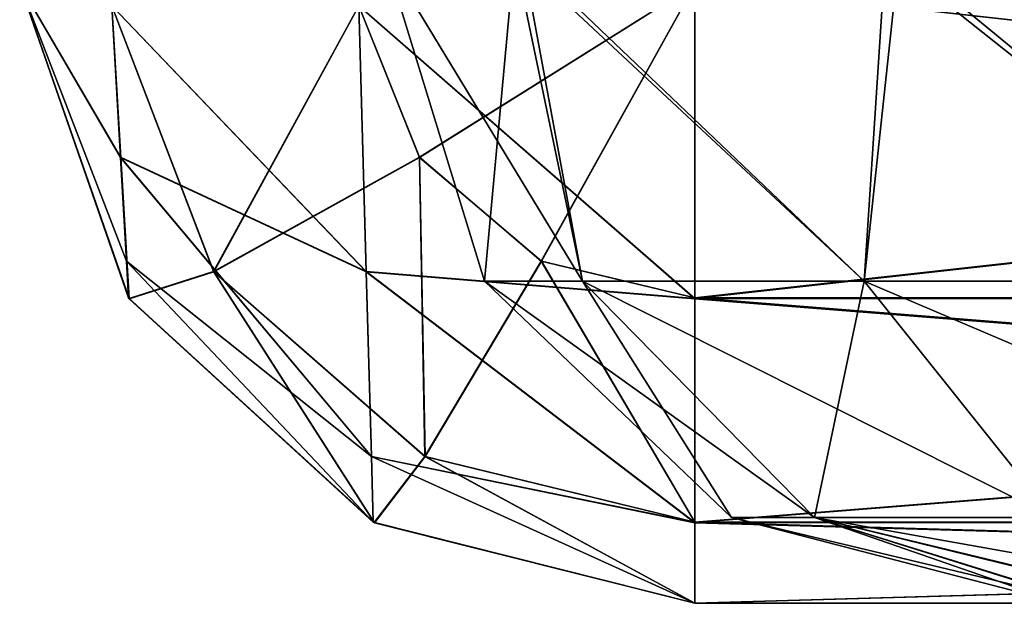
# Model space of a CAD drawing. Header units: millimetres. Extents: x -168 to 168, y -6 to 84.
# Tile 367 of 656: x 38.46 to 39.186, y -3.1 to -2.67. Entities that reach past the tile are written whole.
import ezdxf

# ---------------------------------------------------------------- set-up
doc = ezdxf.new("R2010")
doc.units = ezdxf.units.MM
doc.header["$LTSCALE"] = 65.185185
for name, color, linetype in [('111', 7, 'CONTINUOUS'), ('112', 7, 'CONTINUOUS'), ('113', 7, 'CONTINUOUS'), ('114', 7, 'CONTINUOUS'), ('118', 7, 'CONTINUOUS'), ('119', 7, 'CONTINUOUS'), ('25', 7, 'CONTINUOUS'), ('27', 7, 'CONTINUOUS'), ('28', 7, 'CONTINUOUS'), ('29', 7, 'CONTINUOUS'), ('30', 7, 'CONTINUOUS'), ('31', 7, 'CONTINUOUS'), ('583', 7, 'CONTINUOUS'), ('584', 7, 'CONTINUOUS'), ('588', 7, 'CONTINUOUS'), ('589', 7, 'CONTINUOUS')]:
    doc.layers.add(name, color=color, linetype=linetype)

msp = doc.modelspace()

# ---------------------------------------------------------------- linework, layer by layer
at = {"layer": '111', "linetype": 'CONTINUOUS'}
for points in [[(38.46007, -2.64358, 123.7456), (38.54071, -2.87519, 123.16193), (38.54042, -2.87475, 123.7456), (38.46007, -2.64358, 123.7456)], [(38.46007, -2.64358, 123.7456), (38.46007, -2.64358, 123.16193), (38.54071, -2.87519, 123.16193), (38.46007, -2.64358, 123.7456)], [(38.54042, -2.87475, 123.7456), (38.54071, -2.87519, 123.16193), (38.72087, -3.0401, 123.7456), (38.54042, -2.87475, 123.7456)], [(38.54071, -2.87519, 123.16193), (38.72152, -3.04045, 123.16193), (38.72087, -3.0401, 123.7456), (38.54071, -2.87519, 123.16193)], [(38.72152, -3.04045, 123.16193), (38.95817, -3.1, 123.16193), (38.72087, -3.0401, 123.7456), (38.72152, -3.04045, 123.16193)], [(38.95817, -3.1, 123.16193), (38.95817, -3.1, 123.7456), (38.72087, -3.0401, 123.7456), (38.95817, -3.1, 123.16193)]]:
    msp.add_3dface(points, dxfattribs=at)
at = {"layer": '112', "linetype": 'CONTINUOUS'}
for points in [[(38.95817, -3.1, 123.7456), (38.95817, -3.1, 123.16193), (41.04183, -3.1, 123.16193), (38.95817, -3.1, 123.7456)], [(41.04183, -3.1, 123.7456), (38.95817, -3.1, 123.7456), (41.04183, -3.1, 123.16193), (41.04183, -3.1, 123.7456)]]:
    msp.add_3dface(points, dxfattribs=at)
at = {"layer": '113', "linetype": 'CONTINUOUS'}
for points in [[(41.04183, -2.64358, 124.24369), (38.95817, -2.64358, 124.24369), (38.95817, -2.87519, 124.16306), (41.04183, -2.64358, 124.24369)], [(41.04183, -2.64358, 124.24369), (38.95817, -2.87519, 124.16306), (41.04183, -2.87539, 124.16292), (41.04183, -2.64358, 124.24369)], [(38.95817, -2.87519, 124.16306), (38.95817, -3.04045, 123.98225), (41.04183, -2.87539, 124.16292), (38.95817, -2.87519, 124.16306)], [(41.04183, -2.87539, 124.16292), (38.95817, -3.04045, 123.98225), (41.04183, -3.04057, 123.98203), (41.04183, -2.87539, 124.16292)], [(38.95817, -3.04045, 123.98225), (38.95817, -3.1, 123.7456), (41.04183, -3.04057, 123.98203), (38.95817, -3.04045, 123.98225)], [(38.95817, -3.1, 123.7456), (41.04183, -3.1, 123.7456), (41.04183, -3.04057, 123.98203), (38.95817, -3.1, 123.7456)]]:
    msp.add_3dface(points, dxfattribs=at)
at = {"layer": '114', "linetype": 'CONTINUOUS'}
for points in [[(38.52805, -2.65932, 123.99356), (38.46007, -2.64358, 123.7456), (38.5345, -2.77099, 123.94875), (38.52805, -2.65932, 123.99356)], [(38.46007, -2.64358, 123.7456), (38.54042, -2.87475, 123.7456), (38.53889, -2.84769, 123.85897), (38.46007, -2.64358, 123.7456)], [(38.46007, -2.64358, 123.7456), (38.53889, -2.84769, 123.85897), (38.5345, -2.77099, 123.94875), (38.46007, -2.64358, 123.7456)], [(38.95817, -2.64358, 124.24369), (38.7102, -2.65932, 124.17571), (38.95817, -2.87519, 124.16306), (38.95817, -2.64358, 124.24369)], [(38.7102, -2.65932, 124.17571), (38.52805, -2.65932, 123.99356), (38.71577, -2.85527, 124.10068), (38.7102, -2.65932, 124.17571)], [(38.52805, -2.65932, 123.99356), (38.5345, -2.77099, 123.94875), (38.71577, -2.85527, 124.10068), (38.52805, -2.65932, 123.99356)], [(38.95817, -2.87519, 124.16306), (38.7102, -2.65932, 124.17571), (38.71577, -2.85527, 124.10068), (38.95817, -2.87519, 124.16306)], [(38.53889, -2.84769, 123.85897), (38.71955, -2.99164, 123.9448), (38.5345, -2.77099, 123.94875), (38.53889, -2.84769, 123.85897)], [(38.5345, -2.77099, 123.94875), (38.71955, -2.99164, 123.9448), (38.71577, -2.85527, 124.10068), (38.5345, -2.77099, 123.94875)], [(38.54042, -2.87475, 123.7456), (38.72087, -3.0401, 123.7456), (38.53889, -2.84769, 123.85897), (38.54042, -2.87475, 123.7456)], [(38.53889, -2.84769, 123.85897), (38.72087, -3.0401, 123.7456), (38.71955, -2.99164, 123.9448), (38.53889, -2.84769, 123.85897)], [(38.95817, -3.04045, 123.98225), (38.95817, -2.87519, 124.16306), (38.71577, -2.85527, 124.10068), (38.95817, -3.04045, 123.98225)], [(38.71955, -2.99164, 123.9448), (38.95817, -3.04045, 123.98225), (38.71577, -2.85527, 124.10068), (38.71955, -2.99164, 123.9448)], [(38.95817, -3.1, 123.7456), (38.95817, -3.04045, 123.98225), (38.71955, -2.99164, 123.9448), (38.95817, -3.1, 123.7456)], [(38.72087, -3.0401, 123.7456), (38.95817, -3.1, 123.7456), (38.71955, -2.99164, 123.9448), (38.72087, -3.0401, 123.7456)]]:
    msp.add_3dface(points, dxfattribs=at)
at = {"layer": '118', "linetype": 'CONTINUOUS'}
for points in [[(38.95817, -2.64358, 122.66383), (41.04183, -2.64358, 122.66383), (41.04183, -2.87475, 122.74418), (38.95817, -2.64358, 122.66383)], [(38.95817, -2.64358, 122.66383), (41.04183, -2.87475, 122.74418), (38.95817, -2.87475, 122.74418), (38.95817, -2.64358, 122.66383)], [(41.04183, -2.87475, 122.74418), (41.04183, -3.0401, 122.92463), (38.95817, -2.87475, 122.74418), (41.04183, -2.87475, 122.74418)], [(38.95817, -2.87475, 122.74418), (41.04183, -3.0401, 122.92463), (38.95817, -3.0401, 122.92463), (38.95817, -2.87475, 122.74418)], [(41.04183, -3.0401, 122.92463), (41.04183, -3.1, 123.16193), (38.95817, -3.0401, 122.92463), (41.04183, -3.0401, 122.92463)], [(41.04183, -3.1, 123.16193), (38.95817, -3.1, 123.16193), (38.95817, -3.0401, 122.92463), (41.04183, -3.1, 123.16193)]]:
    msp.add_3dface(points, dxfattribs=at)
at = {"layer": '119', "linetype": 'CONTINUOUS'}
for points in [[(38.54071, -2.87519, 123.16193), (38.46007, -2.64358, 123.16193), (38.52805, -2.65932, 122.91397), (38.54071, -2.87519, 123.16193)], [(38.95817, -2.64358, 122.66383), (38.75501, -2.77099, 122.73826), (38.7102, -2.65932, 122.73182), (38.95817, -2.64358, 122.66383)], [(38.95817, -2.64358, 122.66383), (38.84479, -2.84769, 122.74265), (38.75501, -2.77099, 122.73826), (38.95817, -2.64358, 122.66383)], [(38.95817, -2.64358, 122.66383), (38.95817, -2.87475, 122.74418), (38.84479, -2.84769, 122.74265), (38.95817, -2.64358, 122.66383)], [(38.60309, -2.85527, 122.91954), (38.54071, -2.87519, 123.16193), (38.52805, -2.65932, 122.91397), (38.60309, -2.85527, 122.91954)], [(38.7102, -2.65932, 122.73182), (38.60309, -2.85527, 122.91954), (38.52805, -2.65932, 122.91397), (38.7102, -2.65932, 122.73182)], [(38.75501, -2.77099, 122.73826), (38.60309, -2.85527, 122.91954), (38.7102, -2.65932, 122.73182), (38.75501, -2.77099, 122.73826)], [(38.75501, -2.77099, 122.73826), (38.75896, -2.99164, 122.92331), (38.60309, -2.85527, 122.91954), (38.75501, -2.77099, 122.73826)], [(38.84479, -2.84769, 122.74265), (38.75896, -2.99164, 122.92331), (38.75501, -2.77099, 122.73826), (38.84479, -2.84769, 122.74265)], [(38.84479, -2.84769, 122.74265), (38.95817, -3.0401, 122.92463), (38.75896, -2.99164, 122.92331), (38.84479, -2.84769, 122.74265)], [(38.95817, -2.87475, 122.74418), (38.95817, -3.0401, 122.92463), (38.84479, -2.84769, 122.74265), (38.95817, -2.87475, 122.74418)], [(38.72152, -3.04045, 123.16193), (38.54071, -2.87519, 123.16193), (38.60309, -2.85527, 122.91954), (38.72152, -3.04045, 123.16193)], [(38.75896, -2.99164, 122.92331), (38.72152, -3.04045, 123.16193), (38.60309, -2.85527, 122.91954), (38.75896, -2.99164, 122.92331)], [(38.95817, -3.1, 123.16193), (38.72152, -3.04045, 123.16193), (38.75896, -2.99164, 122.92331), (38.95817, -3.1, 123.16193)], [(38.95817, -3.0401, 122.92463), (38.95817, -3.1, 123.16193), (38.75896, -2.99164, 122.92331), (38.95817, -3.0401, 122.92463)]]:
    msp.add_3dface(points, dxfattribs=at)
at = {"layer": '25', "linetype": 'CONTINUOUS'}
for points in [[(38.95817, -2.64358, -124.24369), (41.04183, -2.87519, -124.16306), (38.95817, -2.87539, -124.16292), (38.95817, -2.64358, -124.24369)], [(38.95817, -2.64358, -124.24369), (41.04183, -2.64358, -124.24369), (41.04183, -2.87519, -124.16306), (38.95817, -2.64358, -124.24369)], [(41.04183, -2.87519, -124.16306), (41.04183, -3.04045, -123.98225), (38.95817, -2.87539, -124.16292), (41.04183, -2.87519, -124.16306)], [(38.95817, -2.87539, -124.16292), (41.04183, -3.04045, -123.98225), (38.95817, -3.04057, -123.98203), (38.95817, -2.87539, -124.16292)], [(41.04183, -3.04045, -123.98225), (41.04183, -3.1, -123.7456), (38.95817, -3.04057, -123.98203), (41.04183, -3.04045, -123.98225)], [(38.95817, -3.04057, -123.98203), (41.04183, -3.1, -123.7456), (38.95817, -3.1, -123.7456), (38.95817, -3.04057, -123.98203)]]:
    msp.add_3dface(points, dxfattribs=at)
at = {"layer": '27', "linetype": 'CONTINUOUS'}
for points in [[(38.46007, -2.64358, -123.7456), (38.52805, -2.65932, -123.99356), (38.53451, -2.77108, -123.94868), (38.46007, -2.64358, -123.7456)], [(38.46007, -2.64358, -123.7456), (38.53451, -2.77108, -123.94868), (38.53889, -2.84775, -123.85886), (38.46007, -2.64358, -123.7456)], [(38.46007, -2.64358, -123.7456), (38.53889, -2.84775, -123.85886), (38.54042, -2.87475, -123.7456), (38.46007, -2.64358, -123.7456)], [(38.7102, -2.65932, -124.17571), (38.95817, -2.64358, -124.24369), (38.95817, -2.87539, -124.16292), (38.7102, -2.65932, -124.17571)], [(38.52805, -2.65932, -123.99356), (38.7102, -2.65932, -124.17571), (38.71578, -2.85545, -124.10056), (38.52805, -2.65932, -123.99356)], [(38.53451, -2.77108, -123.94868), (38.52805, -2.65932, -123.99356), (38.71578, -2.85545, -124.10056), (38.53451, -2.77108, -123.94868)], [(38.7102, -2.65932, -124.17571), (38.95817, -2.87539, -124.16292), (38.71578, -2.85545, -124.10056), (38.7102, -2.65932, -124.17571)], [(38.53451, -2.77108, -123.94868), (38.71578, -2.85545, -124.10056), (38.71956, -2.99174, -123.94462), (38.53451, -2.77108, -123.94868)], [(38.53889, -2.84775, -123.85886), (38.53451, -2.77108, -123.94868), (38.71956, -2.99174, -123.94462), (38.53889, -2.84775, -123.85886)], [(38.53889, -2.84775, -123.85886), (38.71956, -2.99174, -123.94462), (38.72087, -3.0401, -123.7456), (38.53889, -2.84775, -123.85886)], [(38.54042, -2.87475, -123.7456), (38.53889, -2.84775, -123.85886), (38.72087, -3.0401, -123.7456), (38.54042, -2.87475, -123.7456)], [(38.71578, -2.85545, -124.10056), (38.95817, -3.04057, -123.98203), (38.71956, -2.99174, -123.94462), (38.71578, -2.85545, -124.10056)], [(38.95817, -2.87539, -124.16292), (38.95817, -3.04057, -123.98203), (38.71578, -2.85545, -124.10056), (38.95817, -2.87539, -124.16292)], [(38.95817, -3.04057, -123.98203), (38.95817, -3.1, -123.7456), (38.71956, -2.99174, -123.94462), (38.95817, -3.04057, -123.98203)], [(38.71956, -2.99174, -123.94462), (38.95817, -3.1, -123.7456), (38.72087, -3.0401, -123.7456), (38.71956, -2.99174, -123.94462)]]:
    msp.add_3dface(points, dxfattribs=at)
at = {"layer": '28', "linetype": 'CONTINUOUS'}
for points in [[(38.46007, -2.64358, -123.16193), (38.46007, -2.64358, -123.7456), (38.54042, -2.87475, -123.7456), (38.46007, -2.64358, -123.16193)], [(38.46007, -2.64358, -123.16193), (38.54042, -2.87475, -123.7456), (38.54084, -2.87539, -123.16193), (38.46007, -2.64358, -123.16193)], [(38.54042, -2.87475, -123.7456), (38.72087, -3.0401, -123.7456), (38.54084, -2.87539, -123.16193), (38.54042, -2.87475, -123.7456)], [(38.54084, -2.87539, -123.16193), (38.72087, -3.0401, -123.7456), (38.72173, -3.04057, -123.16193), (38.54084, -2.87539, -123.16193)], [(38.72087, -3.0401, -123.7456), (38.95817, -3.1, -123.7456), (38.72173, -3.04057, -123.16193), (38.72087, -3.0401, -123.7456)], [(38.72173, -3.04057, -123.16193), (38.95817, -3.1, -123.7456), (38.95817, -3.1, -123.16193), (38.72173, -3.04057, -123.16193)]]:
    msp.add_3dface(points, dxfattribs=at)
at = {"layer": '29', "linetype": 'CONTINUOUS'}
for points in [[(38.52805, -2.65932, -122.91397), (38.46007, -2.64358, -123.16193), (38.54084, -2.87539, -123.16193), (38.52805, -2.65932, -122.91397)], [(38.95817, -2.64358, -122.66383), (38.7102, -2.65932, -122.73182), (38.75508, -2.77108, -122.73827), (38.95817, -2.64358, -122.66383)], [(38.95817, -2.64358, -122.66383), (38.75508, -2.77108, -122.73827), (38.8449, -2.84775, -122.74265), (38.95817, -2.64358, -122.66383)], [(38.95817, -2.64358, -122.66383), (38.8449, -2.84775, -122.74265), (38.95817, -2.87475, -122.74418), (38.95817, -2.64358, -122.66383)], [(38.7102, -2.65932, -122.73182), (38.52805, -2.65932, -122.91397), (38.6032, -2.85545, -122.91954), (38.7102, -2.65932, -122.73182)], [(38.52805, -2.65932, -122.91397), (38.54084, -2.87539, -123.16193), (38.6032, -2.85545, -122.91954), (38.52805, -2.65932, -122.91397)], [(38.75508, -2.77108, -122.73827), (38.7102, -2.65932, -122.73182), (38.6032, -2.85545, -122.91954), (38.75508, -2.77108, -122.73827)], [(38.75508, -2.77108, -122.73827), (38.6032, -2.85545, -122.91954), (38.75914, -2.99174, -122.92332), (38.75508, -2.77108, -122.73827)], [(38.8449, -2.84775, -122.74265), (38.75508, -2.77108, -122.73827), (38.75914, -2.99174, -122.92332), (38.8449, -2.84775, -122.74265)], [(38.8449, -2.84775, -122.74265), (38.75914, -2.99174, -122.92332), (38.95817, -3.0401, -122.92463), (38.8449, -2.84775, -122.74265)], [(38.95817, -2.87475, -122.74418), (38.8449, -2.84775, -122.74265), (38.95817, -3.0401, -122.92463), (38.95817, -2.87475, -122.74418)], [(38.54084, -2.87539, -123.16193), (38.72173, -3.04057, -123.16193), (38.6032, -2.85545, -122.91954), (38.54084, -2.87539, -123.16193)], [(38.6032, -2.85545, -122.91954), (38.72173, -3.04057, -123.16193), (38.75914, -2.99174, -122.92332), (38.6032, -2.85545, -122.91954)], [(38.72173, -3.04057, -123.16193), (38.95817, -3.1, -123.16193), (38.75914, -2.99174, -122.92332), (38.72173, -3.04057, -123.16193)], [(38.75914, -2.99174, -122.92332), (38.95817, -3.1, -123.16193), (38.95817, -3.0401, -122.92463), (38.75914, -2.99174, -122.92332)]]:
    msp.add_3dface(points, dxfattribs=at)
at = {"layer": '30', "linetype": 'CONTINUOUS'}
for points in [[(41.04183, -2.64358, -122.66383), (38.95817, -2.64358, -122.66383), (38.95817, -2.87475, -122.74418), (41.04183, -2.64358, -122.66383)], [(41.04183, -2.87475, -122.74418), (41.04183, -2.64358, -122.66383), (38.95817, -2.87475, -122.74418), (41.04183, -2.87475, -122.74418)], [(41.04183, -2.87475, -122.74418), (38.95817, -2.87475, -122.74418), (38.95817, -3.0401, -122.92463), (41.04183, -2.87475, -122.74418)], [(41.04183, -3.0401, -122.92463), (41.04183, -2.87475, -122.74418), (38.95817, -3.0401, -122.92463), (41.04183, -3.0401, -122.92463)], [(38.95817, -3.1, -123.16193), (41.04183, -3.0401, -122.92463), (38.95817, -3.0401, -122.92463), (38.95817, -3.1, -123.16193)], [(41.04183, -3.1, -123.16193), (41.04183, -3.0401, -122.92463), (38.95817, -3.1, -123.16193), (41.04183, -3.1, -123.16193)]]:
    msp.add_3dface(points, dxfattribs=at)
at = {"layer": '31', "linetype": 'CONTINUOUS'}
for points in [[(41.04183, -3.1, -123.7456), (41.04183, -3.1, -123.16193), (38.95817, -3.1, -123.16193), (41.04183, -3.1, -123.7456)], [(38.95817, -3.1, -123.7456), (41.04183, -3.1, -123.7456), (38.95817, -3.1, -123.16193), (38.95817, -3.1, -123.7456)]]:
    msp.add_3dface(points, dxfattribs=at)
at = {"layer": '583', "linetype": 'CONTINUOUS'}
for points in [[(38.72912, -2.62181, 40), (38.82518, -2.62181, 39.51531), (38.80309, -2.86249, 40), (38.72912, -2.62181, 40)], [(38.80309, -2.86249, 40), (38.82518, -2.62181, 39.51531), (38.87527, -2.86249, 39.59063), (38.80309, -2.86249, 40)], [(38.82518, -2.62181, 39.51531), (39.09882, -2.62181, 39.10389), (39.08311, -2.86249, 39.23064), (38.82518, -2.62181, 39.51531)], [(38.87527, -2.86249, 39.59063), (38.82518, -2.62181, 39.51531), (39.08311, -2.86249, 39.23064), (38.87527, -2.86249, 39.59063)], [(39.08311, -2.86249, 39.23064), (39.09882, -2.62181, 39.10389), (39.40154, -2.86249, 38.96344), (39.08311, -2.86249, 39.23064)], [(39.09882, -2.62181, 39.10389), (39.50869, -2.62181, 38.82793), (39.40154, -2.86249, 38.96344), (39.09882, -2.62181, 39.10389)], [(38.98519, -3.03673, 40), (38.80309, -2.86249, 40), (38.87527, -2.86249, 39.59063), (38.98519, -3.03673, 40)], [(39.04639, -3.03673, 39.65292), (38.87527, -2.86249, 39.59063), (39.08311, -2.86249, 39.23064), (39.04639, -3.03673, 39.65292)], [(39.04639, -3.03673, 39.65292), (38.98519, -3.03673, 40), (38.87527, -2.86249, 39.59063), (39.04639, -3.03673, 39.65292)], [(39.22261, -3.03673, 39.34769), (39.04639, -3.03673, 39.65292), (39.08311, -2.86249, 39.23064), (39.22261, -3.03673, 39.34769)], [(39.22261, -3.03673, 39.34769), (39.08311, -2.86249, 39.23064), (39.40154, -2.86249, 38.96344), (39.22261, -3.03673, 39.34769)], [(39.04639, -3.03673, 39.65292), (39.22865, -3.1, 40), (38.98519, -3.03673, 40), (39.04639, -3.03673, 39.65292)], [(39.24799, -3.1, 39.82838), (39.22865, -3.1, 40), (39.04639, -3.03673, 39.65292), (39.24799, -3.1, 39.82838)], [(39.30489, -3.1, 39.66561), (39.24799, -3.1, 39.82838), (39.04639, -3.03673, 39.65292), (39.30489, -3.1, 39.66561)], [(39.22261, -3.03673, 39.34769), (39.30489, -3.1, 39.66561), (39.04639, -3.03673, 39.65292), (39.22261, -3.03673, 39.34769)]]:
    msp.add_3dface(points, dxfattribs=at)
at = {"layer": '584', "linetype": 'CONTINUOUS'}
for points in [[(38.72912, -2.62181, 40), (38.80309, -2.86249, 40), (38.87527, -2.86249, 40.40937), (38.72912, -2.62181, 40)], [(38.72914, -2.62181, 40.00718), (38.72912, -2.62181, 40), (38.87527, -2.86249, 40.40937), (38.72914, -2.62181, 40.00718)], [(38.7292, -2.62181, 40.01435), (38.72914, -2.62181, 40.00718), (38.87527, -2.86249, 40.40937), (38.7292, -2.62181, 40.01435)], [(38.83073, -2.62181, 40.49792), (38.7292, -2.62181, 40.01435), (38.87527, -2.86249, 40.40937), (38.83073, -2.62181, 40.49792)], [(39.109, -2.62181, 40.90623), (38.83073, -2.62181, 40.49792), (39.08311, -2.86249, 40.76936), (39.109, -2.62181, 40.90623)], [(39.08311, -2.86249, 40.76936), (38.83073, -2.62181, 40.49792), (38.87527, -2.86249, 40.40937), (39.08311, -2.86249, 40.76936)], [(39.40154, -2.86249, 41.03656), (39.109, -2.62181, 40.90623), (39.08311, -2.86249, 40.76936), (39.40154, -2.86249, 41.03656)], [(39.52196, -2.62181, 41.17754), (39.109, -2.62181, 40.90623), (39.40154, -2.86249, 41.03656), (39.52196, -2.62181, 41.17754)], [(38.80309, -2.86249, 40), (39.04639, -3.03673, 40.34708), (38.87527, -2.86249, 40.40937), (38.80309, -2.86249, 40)], [(38.80309, -2.86249, 40), (38.98519, -3.03673, 40), (39.04639, -3.03673, 40.34708), (38.80309, -2.86249, 40)], [(39.04639, -3.03673, 40.34708), (39.22261, -3.03673, 40.65231), (38.87527, -2.86249, 40.40937), (39.04639, -3.03673, 40.34708)], [(39.22261, -3.03673, 40.65231), (39.08311, -2.86249, 40.76936), (38.87527, -2.86249, 40.40937), (39.22261, -3.03673, 40.65231)], [(39.22261, -3.03673, 40.65231), (39.4926, -3.03673, 40.87885), (39.08311, -2.86249, 40.76936), (39.22261, -3.03673, 40.65231)], [(39.4926, -3.03673, 40.87885), (39.40154, -2.86249, 41.03656), (39.08311, -2.86249, 40.76936), (39.4926, -3.03673, 40.87885)], [(38.98519, -3.03673, 40), (39.24989, -3.1, 40.17973), (39.04639, -3.03673, 40.34708), (38.98519, -3.03673, 40)], [(39.2287, -3.1, 40.00871), (39.24989, -3.1, 40.17973), (38.98519, -3.03673, 40), (39.2287, -3.1, 40.00871)], [(39.22865, -3.1, 40), (39.2287, -3.1, 40.00871), (38.98519, -3.03673, 40), (39.22865, -3.1, 40)], [(39.30838, -3.1, 40.34155), (39.40127, -3.1, 40.48631), (39.04639, -3.03673, 40.34708), (39.30838, -3.1, 40.34155)], [(39.24989, -3.1, 40.17973), (39.30838, -3.1, 40.34155), (39.04639, -3.03673, 40.34708), (39.24989, -3.1, 40.17973)], [(39.04639, -3.03673, 40.34708), (39.40127, -3.1, 40.48631), (39.22261, -3.03673, 40.65231), (39.04639, -3.03673, 40.34708)]]:
    msp.add_3dface(points, dxfattribs=at)
at = {"layer": '588', "linetype": 'CONTINUOUS'}
for points in [[(38.72912, -2.62181, -40), (38.82518, -2.62181, -40.48469), (38.80309, -2.86249, -40), (38.72912, -2.62181, -40)], [(38.80309, -2.86249, -40), (38.82518, -2.62181, -40.48469), (38.87527, -2.86249, -40.40937), (38.80309, -2.86249, -40)], [(38.87527, -2.86249, -40.40937), (38.82518, -2.62181, -40.48469), (39.08311, -2.86249, -40.76936), (38.87527, -2.86249, -40.40937)], [(38.82518, -2.62181, -40.48469), (39.09882, -2.62181, -40.89611), (39.08311, -2.86249, -40.76936), (38.82518, -2.62181, -40.48469)], [(39.08311, -2.86249, -40.76936), (39.09882, -2.62181, -40.89611), (39.40154, -2.86249, -41.03656), (39.08311, -2.86249, -40.76936)], [(39.09882, -2.62181, -40.89611), (39.50869, -2.62181, -41.17207), (39.40154, -2.86249, -41.03656), (39.09882, -2.62181, -40.89611)], [(38.98519, -3.03673, -40), (38.80309, -2.86249, -40), (38.87527, -2.86249, -40.40937), (38.98519, -3.03673, -40)], [(39.04639, -3.03673, -40.34708), (38.98519, -3.03673, -40), (38.87527, -2.86249, -40.40937), (39.04639, -3.03673, -40.34708)], [(39.04639, -3.03673, -40.34708), (38.87527, -2.86249, -40.40937), (39.08311, -2.86249, -40.76936), (39.04639, -3.03673, -40.34708)], [(39.22261, -3.03673, -40.65231), (39.04639, -3.03673, -40.34708), (39.08311, -2.86249, -40.76936), (39.22261, -3.03673, -40.65231)], [(39.22261, -3.03673, -40.65231), (39.08311, -2.86249, -40.76936), (39.40154, -2.86249, -41.03656), (39.22261, -3.03673, -40.65231)], [(39.04639, -3.03673, -40.34708), (39.22865, -3.1, -40), (38.98519, -3.03673, -40), (39.04639, -3.03673, -40.34708)], [(39.30489, -3.1, -40.33439), (39.24799, -3.1, -40.17162), (39.04639, -3.03673, -40.34708), (39.30489, -3.1, -40.33439)], [(39.22261, -3.03673, -40.65231), (39.30489, -3.1, -40.33439), (39.04639, -3.03673, -40.34708), (39.22261, -3.03673, -40.65231)], [(39.24799, -3.1, -40.17162), (39.22865, -3.1, -40), (39.04639, -3.03673, -40.34708), (39.24799, -3.1, -40.17162)]]:
    msp.add_3dface(points, dxfattribs=at)
at = {"layer": '589', "linetype": 'CONTINUOUS'}
for points in [[(38.72914, -2.62181, -39.99282), (38.72912, -2.62181, -40), (38.87527, -2.86249, -39.59063), (38.72914, -2.62181, -39.99282)], [(38.72912, -2.62181, -40), (38.80309, -2.86249, -40), (38.87527, -2.86249, -39.59063), (38.72912, -2.62181, -40)], [(38.7292, -2.62181, -39.98565), (38.72914, -2.62181, -39.99282), (38.87527, -2.86249, -39.59063), (38.7292, -2.62181, -39.98565)], [(38.83073, -2.62181, -39.50208), (38.7292, -2.62181, -39.98565), (38.87527, -2.86249, -39.59063), (38.83073, -2.62181, -39.50208)], [(39.109, -2.62181, -39.09377), (38.83073, -2.62181, -39.50208), (39.08311, -2.86249, -39.23064), (39.109, -2.62181, -39.09377)], [(39.08311, -2.86249, -39.23064), (38.83073, -2.62181, -39.50208), (38.87527, -2.86249, -39.59063), (39.08311, -2.86249, -39.23064)], [(39.40154, -2.86249, -38.96344), (39.109, -2.62181, -39.09377), (39.08311, -2.86249, -39.23064), (39.40154, -2.86249, -38.96344)], [(39.52196, -2.62181, -38.82246), (39.109, -2.62181, -39.09377), (39.40154, -2.86249, -38.96344), (39.52196, -2.62181, -38.82246)], [(38.80309, -2.86249, -40), (38.98519, -3.03673, -40), (39.04639, -3.03673, -39.65292), (38.80309, -2.86249, -40)], [(38.80309, -2.86249, -40), (39.04639, -3.03673, -39.65292), (38.87527, -2.86249, -39.59063), (38.80309, -2.86249, -40)], [(39.22261, -3.03673, -39.34769), (39.08311, -2.86249, -39.23064), (38.87527, -2.86249, -39.59063), (39.22261, -3.03673, -39.34769)], [(39.04639, -3.03673, -39.65292), (39.22261, -3.03673, -39.34769), (38.87527, -2.86249, -39.59063), (39.04639, -3.03673, -39.65292)], [(39.4926, -3.03673, -39.12115), (39.40154, -2.86249, -38.96344), (39.08311, -2.86249, -39.23064), (39.4926, -3.03673, -39.12115)], [(39.22261, -3.03673, -39.34769), (39.4926, -3.03673, -39.12115), (39.08311, -2.86249, -39.23064), (39.22261, -3.03673, -39.34769)], [(39.2287, -3.1, -39.99129), (39.24989, -3.1, -39.82027), (38.98519, -3.03673, -40), (39.2287, -3.1, -39.99129)], [(39.22865, -3.1, -40), (39.2287, -3.1, -39.99129), (38.98519, -3.03673, -40), (39.22865, -3.1, -40)], [(38.98519, -3.03673, -40), (39.24989, -3.1, -39.82027), (39.04639, -3.03673, -39.65292), (38.98519, -3.03673, -40)], [(39.04639, -3.03673, -39.65292), (39.40127, -3.1, -39.51369), (39.22261, -3.03673, -39.34769), (39.04639, -3.03673, -39.65292)], [(39.30838, -3.1, -39.65845), (39.40127, -3.1, -39.51369), (39.04639, -3.03673, -39.65292), (39.30838, -3.1, -39.65845)], [(39.24989, -3.1, -39.82027), (39.30838, -3.1, -39.65845), (39.04639, -3.03673, -39.65292), (39.24989, -3.1, -39.82027)]]:
    msp.add_3dface(points, dxfattribs=at)

doc.saveas('drawing.dxf')
